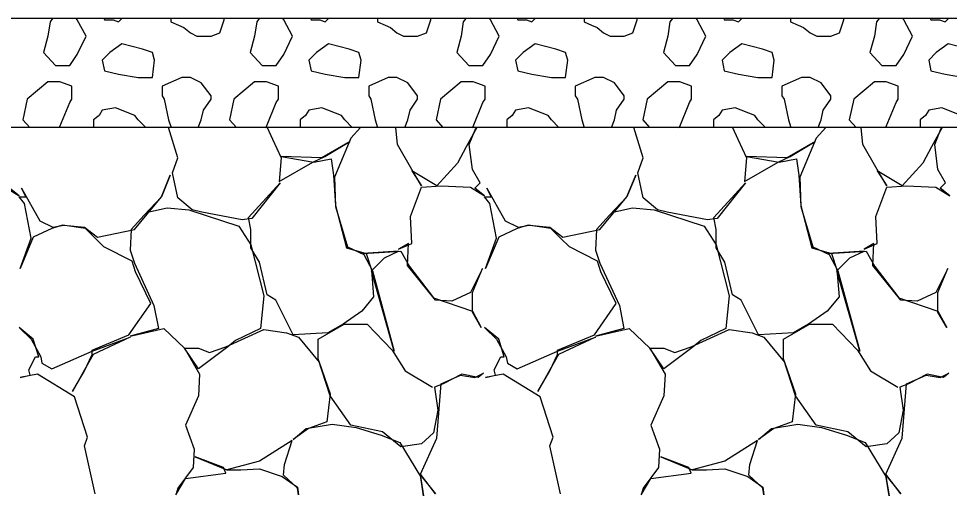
# Model space of a CAD drawing. Extents: x -26 to 4781, y -31 to 24738.
# Drawn here: x 2251.96 to 2260.52, y 7504.62 to 7509 of the extents above; entities that cross this region are included whole.
import ezdxf

# ---------------------------------------------------------------- set-up
doc = ezdxf.new("R2010")
doc.units = 0
doc.layers.add('DESIGN - TRANSPORTATION - Proposed Layout Patterning', color=7, linetype='Continuous')
doc.layers.add('GEOTECHNICAL – SCRATCH – Level 1', color=7, linetype='Continuous')

msp = doc.modelspace()

# ---------------------------------------------------------------- linework, layer by layer
at = {"layer": 'DESIGN - TRANSPORTATION - Proposed Layout Patterning'}
for p, q in [((2252.23, 7508.4191), (2252.04, 7508.2591)), ((2254.13, 7508.4191), (2253.94, 7508.2591)), ((2256.03, 7508.4191), (2255.84, 7508.2591)), ((2257.93, 7508.4191), (2257.74, 7508.2591)), ((2259.83, 7508.4191), (2259.64, 7508.2591)), ((2253.28, 7508.2891), (2253.3, 7508.2591)), ((2255.18, 7508.2891), (2255.2, 7508.2591)), ((2257.08, 7508.2891), (2257.1, 7508.2591)), ((2258.98, 7508.2891), (2259, 7508.2591))]:
    msp.add_line(p, q, dxfattribs=at)
for points in [[(2252.23, 7508.8391), (2252.19, 7508.6891), (2252.3, 7508.5691), (2252.43, 7508.5691), (2252.5, 7508.6691), (2252.58, 7508.8391), (2252.5, 7508.9891), (2252.4891, 7509)], [(2252.2731, 7509), (2252.25, 7508.9691), (2252.23, 7508.8391)], [(2252.7445, 7509), (2252.75, 7508.9891), (2252.83, 7508.9891), (2252.88, 7508.9691), (2252.9109, 7509)], [(2253.36, 7509), (2253.36, 7508.9691), (2253.43, 7508.9391), (2253.48, 7508.9191), (2253.54, 7508.8691)], [(2253.54, 7508.8691), (2253.6, 7508.8391), (2253.73, 7508.8391), (2253.81, 7508.8691), (2253.85, 7508.9891), (2253.85, 7509)], [(2254.13, 7508.8391), (2254.09, 7508.6891), (2254.2, 7508.5691), (2254.33, 7508.5691), (2254.4, 7508.6691), (2254.48, 7508.8391), (2254.4, 7508.9891), (2254.3891, 7509)], [(2254.1731, 7509), (2254.15, 7508.9691), (2254.13, 7508.8391)], [(2254.6445, 7509), (2254.65, 7508.9891), (2254.73, 7508.9891), (2254.78, 7508.9691), (2254.8109, 7509)], [(2255.26, 7509), (2255.26, 7508.9691), (2255.33, 7508.9391), (2255.38, 7508.9191), (2255.44, 7508.8691)], [(2255.44, 7508.8691), (2255.5, 7508.8391), (2255.63, 7508.8391), (2255.71, 7508.8691), (2255.75, 7508.9891), (2255.75, 7509)], [(2256.03, 7508.8391), (2255.99, 7508.6891), (2256.1, 7508.5691), (2256.23, 7508.5691), (2256.3, 7508.6691), (2256.38, 7508.8391), (2256.3, 7508.9891), (2256.2891, 7509)], [(2256.0731, 7509), (2256.05, 7508.9691), (2256.03, 7508.8391)], [(2256.5445, 7509), (2256.55, 7508.9891), (2256.63, 7508.9891), (2256.68, 7508.9691), (2256.7109, 7509)], [(2257.16, 7509), (2257.16, 7508.9691), (2257.23, 7508.9391), (2257.28, 7508.9191), (2257.34, 7508.8691)], [(2257.34, 7508.8691), (2257.4, 7508.8391), (2257.53, 7508.8391), (2257.61, 7508.8691), (2257.65, 7508.9891), (2257.65, 7509)], [(2257.93, 7508.8391), (2257.89, 7508.6891), (2258, 7508.5691), (2258.13, 7508.5691), (2258.2, 7508.6691), (2258.28, 7508.8391), (2258.2, 7508.9891), (2258.1891, 7509)], [(2257.9731, 7509), (2257.95, 7508.9691), (2257.93, 7508.8391)], [(2258.4445, 7509), (2258.45, 7508.9891), (2258.53, 7508.9891), (2258.58, 7508.9691), (2258.6109, 7509)], [(2259.06, 7509), (2259.06, 7508.9691), (2259.13, 7508.9391), (2259.18, 7508.9191), (2259.24, 7508.8691)], [(2259.24, 7508.8691), (2259.3, 7508.8391), (2259.43, 7508.8391), (2259.51, 7508.8691), (2259.55, 7508.9891), (2259.55, 7509)], [(2259.83, 7508.8391), (2259.79, 7508.6891), (2259.9, 7508.5691), (2260.03, 7508.5691), (2260.1, 7508.6691), (2260.18, 7508.8391), (2260.1, 7508.9891), (2260.0891, 7509)], [(2259.8731, 7509), (2259.85, 7508.9691), (2259.83, 7508.8391)], [(2260.3445, 7509), (2260.35, 7508.9891), (2260.43, 7508.9891), (2260.48, 7508.9691), (2260.5109, 7509)], [(2253.19, 7508.6891), (2253.1, 7508.7191), (2252.91, 7508.7691), (2252.8, 7508.6891), (2252.73, 7508.6191), (2252.75, 7508.5191), (2252.88, 7508.4891), (2253.06, 7508.4591), (2253.19, 7508.4591), (2253.21, 7508.6191), (2253.19, 7508.6891)], [(2255.09, 7508.6891), (2255, 7508.7191), (2254.81, 7508.7691), (2254.7, 7508.6891), (2254.63, 7508.6191), (2254.65, 7508.5191), (2254.78, 7508.4891), (2254.96, 7508.4591), (2255.09, 7508.4591), (2255.11, 7508.6191), (2255.09, 7508.6891)], [(2256.99, 7508.6891), (2256.9, 7508.7191), (2256.71, 7508.7691), (2256.6, 7508.6891), (2256.53, 7508.6191), (2256.55, 7508.5191), (2256.68, 7508.4891), (2256.86, 7508.4591), (2256.99, 7508.4591), (2257.01, 7508.6191), (2256.99, 7508.6891)], [(2258.89, 7508.6891), (2258.8, 7508.7191), (2258.61, 7508.7691), (2258.5, 7508.6891), (2258.43, 7508.6191), (2258.45, 7508.5191), (2258.58, 7508.4891), (2258.76, 7508.4591), (2258.89, 7508.4591), (2258.91, 7508.6191), (2258.89, 7508.6891)], [(2260.79, 7508.6891), (2260.7, 7508.7191), (2260.51, 7508.7691), (2260.4, 7508.6891), (2260.33, 7508.6191), (2260.35, 7508.5191), (2260.48, 7508.4891), (2260.66, 7508.4591), (2260.79, 7508.4591), (2260.81, 7508.6191), (2260.79, 7508.6891)], [(2252.45, 7508.2591), (2252.45, 7508.3791), (2252.34, 7508.4191), (2252.23, 7508.4191)], [(2253.54, 7508.4591), (2253.48, 7508.4591), (2253.46, 7508.4591), (2253.28, 7508.3791), (2253.28, 7508.2891)], [(2253.73, 7508.2591), (2253.73, 7508.2891), (2253.64, 7508.4091), (2253.54, 7508.4591)], [(2254.35, 7508.2591), (2254.35, 7508.3791), (2254.24, 7508.4191), (2254.13, 7508.4191)], [(2255.44, 7508.4591), (2255.38, 7508.4591), (2255.36, 7508.4591), (2255.18, 7508.3791), (2255.18, 7508.2891)], [(2255.63, 7508.2591), (2255.63, 7508.2891), (2255.54, 7508.4091), (2255.44, 7508.4591)], [(2256.25, 7508.2591), (2256.25, 7508.3791), (2256.14, 7508.4191), (2256.03, 7508.4191)], [(2257.34, 7508.4591), (2257.28, 7508.4591), (2257.26, 7508.4591), (2257.08, 7508.3791), (2257.08, 7508.2891)], [(2257.53, 7508.2591), (2257.53, 7508.2891), (2257.44, 7508.4091), (2257.34, 7508.4591)], [(2258.15, 7508.2591), (2258.15, 7508.3791), (2258.04, 7508.4191), (2257.93, 7508.4191)], [(2259.24, 7508.4591), (2259.18, 7508.4591), (2259.16, 7508.4591), (2258.98, 7508.3791), (2258.98, 7508.2891)], [(2259.43, 7508.2591), (2259.43, 7508.2891), (2259.34, 7508.4091), (2259.24, 7508.4591)], [(2260.05, 7508.2591), (2260.05, 7508.3791), (2259.94, 7508.4191), (2259.83, 7508.4191)], [(2252.04, 7508.2591), (2252, 7508.0691), (2252.0628, 7508)], [(2252.3288, 7508), (2252.34, 7508.0091), (2252.43, 7508.2291), (2252.45, 7508.2591)], [(2253.3, 7508.2591), (2253.34, 7508.0691), (2253.3618, 7508)], [(2253.6123, 7508), (2253.64, 7508.0691), (2253.66, 7508.1591), (2253.73, 7508.2591)], [(2253.94, 7508.2591), (2253.9, 7508.0691), (2253.9628, 7508)], [(2254.2288, 7508), (2254.24, 7508.0091), (2254.33, 7508.2291), (2254.35, 7508.2591)], [(2255.2, 7508.2591), (2255.24, 7508.0691), (2255.2618, 7508)], [(2255.5123, 7508), (2255.54, 7508.0691), (2255.56, 7508.1591), (2255.63, 7508.2591)], [(2255.84, 7508.2591), (2255.8, 7508.0691), (2255.8628, 7508)], [(2256.1288, 7508), (2256.14, 7508.0091), (2256.23, 7508.2291), (2256.25, 7508.2591)], [(2257.1, 7508.2591), (2257.14, 7508.0691), (2257.1618, 7508)], [(2257.4123, 7508), (2257.44, 7508.0691), (2257.46, 7508.1591), (2257.53, 7508.2591)], [(2257.74, 7508.2591), (2257.7, 7508.0691), (2257.7628, 7508)], [(2258.0288, 7508), (2258.04, 7508.0091), (2258.13, 7508.2291), (2258.15, 7508.2591)], [(2259, 7508.2591), (2259.04, 7508.0691), (2259.0618, 7508)], [(2259.3123, 7508), (2259.34, 7508.0691), (2259.36, 7508.1591), (2259.43, 7508.2591)], [(2259.64, 7508.2591), (2259.6, 7508.0691), (2259.6628, 7508)], [(2259.9288, 7508), (2259.94, 7508.0091), (2260.03, 7508.2291), (2260.05, 7508.2591)], [(2253.03, 7508.1091), (2252.85, 7508.1791), (2252.73, 7508.1591), (2252.7, 7508.1091), (2252.65, 7508.0691), (2252.65, 7508)], [(2254.93, 7508.1091), (2254.75, 7508.1791), (2254.63, 7508.1591), (2254.6, 7508.1091), (2254.55, 7508.0691), (2254.55, 7508)], [(2256.83, 7508.1091), (2256.65, 7508.1791), (2256.53, 7508.1591), (2256.5, 7508.1091), (2256.45, 7508.0691), (2256.45, 7508)], [(2258.73, 7508.1091), (2258.55, 7508.1791), (2258.43, 7508.1591), (2258.4, 7508.1091), (2258.35, 7508.0691), (2258.35, 7508)], [(2260.63, 7508.1091), (2260.45, 7508.1791), (2260.33, 7508.1591), (2260.3, 7508.1091), (2260.25, 7508.0691), (2260.25, 7508)], [(2253.1291, 7508), (2253.06, 7508.0691), (2253.03, 7508.1091)], [(2255.0291, 7508), (2254.96, 7508.0691), (2254.93, 7508.1091)], [(2256.9291, 7508), (2256.86, 7508.0691), (2256.83, 7508.1091)], [(2258.8291, 7508), (2258.76, 7508.0691), (2258.73, 7508.1091)], [(2254.2469, 7508), (2254.2952, 7507.8913), (2254.3752, 7507.7213), (2254.3552, 7507.5013), (2254.6652, 7507.6813), (2254.7752, 7507.7313), (2255.0052, 7507.8713), (2254.7452, 7507.7213), (2254.3752, 7507.7313), (2254.6752, 7507.6813), (2254.8352, 7507.7113), (2254.8552, 7507.5613), (2254.8752, 7507.2813), (2254.9752, 7506.8913), (2255.1552, 7506.8413), (2255.2052, 7506.6913), (2255.2252, 7506.4413), (2255.1152, 7506.3113), (2254.9452, 7506.1913), (2254.8052, 7506.1113), (2254.4852, 7506.0913), (2254.3252, 7506.4113), (2254.2452, 7506.4613), (2254.1752, 7506.7613), (2254.0952, 7506.8913), (2254.0952, 7507.0613), (2254.0752, 7507.1713), (2254.3652, 7507.4913), (2254.1052, 7507.1613), (2254.0152, 7507.1513), (2253.6452, 7507.2213), (2253.5552, 7507.2413), (2253.4252, 7507.3513), (2253.3752, 7507.5813), (2253.4252, 7507.7213), (2253.3394, 7508)], [(2255.104, 7508), (2255.0152, 7507.9013), (2254.8652, 7507.5413), (2254.8752, 7507.2713), (2254.9852, 7506.9013), (2255.1352, 7506.8313), (2255.2152, 7506.6813), (2255.4152, 7505.9413), (2255.2052, 7506.6813), (2255.3252, 7506.8013), (2255.4552, 7506.8613), (2255.1252, 7506.8413), (2255.4752, 7506.8613), (2255.5552, 7506.7213), (2255.7752, 7506.4313), (2256.1352, 7506.3113), (2256.2152, 7506.1613), (2256.1352, 7506.3013), (2256.1352, 7506.4813), (2256.2252, 7506.7013), (2256.1152, 7506.4813), (2255.9452, 7506.4013), (2255.7952, 7506.4113), (2255.5352, 7506.7313), (2255.5452, 7506.9313), (2255.4552, 7506.8813), (2255.5752, 7506.9313), (2255.5652, 7507.1813), (2255.6652, 7507.4513), (2255.8452, 7507.4613), (2256.1152, 7507.4513), (2256.2452, 7507.3713), (2256.1552, 7507.4413), (2256.2052, 7507.4913), (2256.1352, 7507.6113), (2256.1052, 7507.8413), (2256.1652, 7507.9913), (2256.1739, 7508)], [(2256.1745, 7508), (2256.0752, 7507.8213), (2255.9952, 7507.6713), (2255.8052, 7507.4613), (2255.5752, 7507.6013), (2255.6652, 7507.4613), (2255.5752, 7507.6113), (2255.4452, 7507.8413), (2255.4282, 7508)], [(2258.5269, 7508), (2258.5752, 7507.8913), (2258.6552, 7507.7213), (2258.6352, 7507.5013), (2258.9452, 7507.6813), (2259.0552, 7507.7313), (2259.2852, 7507.8713), (2259.0252, 7507.7213), (2258.6552, 7507.7313), (2258.9552, 7507.6813), (2259.1152, 7507.7113), (2259.1352, 7507.5613), (2259.1552, 7507.2813), (2259.2552, 7506.8913), (2259.4352, 7506.8413), (2259.4852, 7506.6913), (2259.5052, 7506.4413), (2259.3952, 7506.3113), (2259.2252, 7506.1913), (2259.0852, 7506.1113), (2258.7652, 7506.0913), (2258.6052, 7506.4113), (2258.5252, 7506.4613), (2258.4552, 7506.7613), (2258.3752, 7506.8913), (2258.3752, 7507.0613), (2258.3552, 7507.1713), (2258.6452, 7507.4913), (2258.3852, 7507.1613), (2258.2952, 7507.1513), (2257.9252, 7507.2213), (2257.8352, 7507.2413), (2257.7052, 7507.3513), (2257.6552, 7507.5813), (2257.7052, 7507.7213), (2257.6194, 7508)], [(2259.384, 7508), (2259.2952, 7507.9013), (2259.1452, 7507.5413), (2259.1552, 7507.2713), (2259.2652, 7506.9013), (2259.4152, 7506.8313), (2259.4952, 7506.6813), (2259.6952, 7505.9413), (2259.4852, 7506.6813), (2259.6052, 7506.8013), (2259.7352, 7506.8613), (2259.4052, 7506.8413), (2259.7552, 7506.8613), (2259.8352, 7506.7213), (2260.0552, 7506.4313), (2260.4152, 7506.3113), (2260.4952, 7506.1613), (2260.4152, 7506.3013), (2260.4152, 7506.4813), (2260.5052, 7506.7013), (2260.3952, 7506.4813), (2260.2252, 7506.4013), (2260.0752, 7506.4113), (2259.8152, 7506.7313), (2259.8252, 7506.9313), (2259.7352, 7506.8813), (2259.8552, 7506.9313), (2259.8452, 7507.1813), (2259.9452, 7507.4513), (2260.1252, 7507.4613), (2260.3952, 7507.4513), (2260.5252, 7507.3713), (2260.4352, 7507.4413), (2260.4852, 7507.4913), (2260.4152, 7507.6113), (2260.3852, 7507.8413), (2260.4452, 7507.9913), (2260.4539, 7508)], [(2260.4545, 7508), (2260.3552, 7507.8213), (2260.2752, 7507.6713), (2260.0852, 7507.4613), (2259.8552, 7507.6013), (2259.9452, 7507.4613), (2259.8552, 7507.6113), (2259.7252, 7507.8413), (2259.7082, 7508)], [(2252.6652, 7504.6313), (2252.5652, 7505.0713), (2252.5952, 7505.1513), (2252.4752, 7505.5213), (2252.1352, 7505.7313), (2251.9752, 7505.7013), (2252.0652, 7505.7213), (2252.0552, 7505.7713), (2252.1152, 7505.8913), (2252.1452, 7505.8913), (2252.0952, 7506.0513), (2251.9652, 7506.1613), (2252.0752, 7506.0513), (2252.1652, 7505.8913), (2252.1752, 7505.8313), (2252.2652, 7505.7813), (2252.6352, 7505.9413), (2252.9852, 7506.0713), (2252.6452, 7505.9113), (2252.5652, 7505.7713), (2252.4552, 7505.5713), (2252.5652, 7505.7613), (2252.6352, 7505.9113), (2252.6352, 7505.9513), (2252.9752, 7506.0913), (2253.1752, 7506.3813), (2253.0352, 7506.6713), (2253.0052, 7506.7713), (2252.7452, 7506.9013), (2252.6652, 7506.9813), (2252.5752, 7507.0713), (2252.3652, 7507.1013), (2252.2652, 7507.0713), (2252.0952, 7506.9913), (2251.9752, 7506.7013), (2252.0752, 7506.9813), (2252.0152, 7507.3013), (2251.9652, 7507.3613), (2252.0252, 7507.3613), (2251.9852, 7507.4413), (2252.1552, 7507.1413), (2252.2752, 7507.0813), (2252.3752, 7507.1013), (2252.5652, 7507.0813), (2252.6852, 7506.9913), (2253.0252, 7507.0613), (2253.2752, 7507.3613), (2253.3552, 7507.5613), (2253.2752, 7507.3613), (2253.1152, 7507.1913), (2252.9952, 7507.0613), (2252.9852, 7506.8713), (2253.0252, 7506.7513), (2253.2052, 7506.3613), (2253.2452, 7506.1513), (2252.9852, 7506.0813), (2253.2952, 7506.1513), (2253.4852, 7505.9713), (2253.6252, 7505.7313), (2253.6152, 7505.5313), (2253.4952, 7505.2613), (2253.5752, 7505.0413), (2253.5652, 7504.8713), (2253.4252, 7504.6813), (2253.4052, 7504.6213), (2253.4952, 7504.7713), (2253.8652, 7504.8213), (2253.8452, 7504.8713), (2253.5852, 7504.9713), (2253.8752, 7504.8513), (2254.0052, 7504.8513), (2254.1752, 7504.8613), (2254.3852, 7504.7913), (2254.5252, 7504.6913), (2254.5352, 7504.6213), (2254.5252, 7504.6813), (2254.3952, 7504.8013), (2254.4052, 7504.9013), (2254.4752, 7505.1213), (2254.1752, 7504.9313), (2253.8752, 7504.8513)], [(2256.9452, 7504.6313), (2256.8452, 7505.0713), (2256.8752, 7505.1513), (2256.7552, 7505.5213), (2256.4152, 7505.7313), (2256.2552, 7505.7013), (2256.3452, 7505.7213), (2256.3352, 7505.7713), (2256.3952, 7505.8913), (2256.4252, 7505.8913), (2256.3752, 7506.0513), (2256.2452, 7506.1613), (2256.3552, 7506.0513), (2256.4452, 7505.8913), (2256.4552, 7505.8313), (2256.5452, 7505.7813), (2256.9152, 7505.9413), (2257.2652, 7506.0713), (2256.9252, 7505.9113), (2256.8452, 7505.7713), (2256.7352, 7505.5713), (2256.8452, 7505.7613), (2256.9152, 7505.9113), (2256.9152, 7505.9513), (2257.2552, 7506.0913), (2257.4552, 7506.3813), (2257.3152, 7506.6713), (2257.2852, 7506.7713), (2257.0252, 7506.9013), (2256.9452, 7506.9813), (2256.8552, 7507.0713), (2256.6452, 7507.1013), (2256.5452, 7507.0713), (2256.3752, 7506.9913), (2256.2552, 7506.7013), (2256.3552, 7506.9813), (2256.2952, 7507.3013), (2256.2452, 7507.3613), (2256.3052, 7507.3613), (2256.2652, 7507.4413), (2256.4352, 7507.1413), (2256.5552, 7507.0813), (2256.6552, 7507.1013), (2256.8452, 7507.0813), (2256.9652, 7506.9913), (2257.3052, 7507.0613), (2257.5552, 7507.3613), (2257.6352, 7507.5613), (2257.5552, 7507.3613), (2257.3952, 7507.1913), (2257.2752, 7507.0613), (2257.2652, 7506.8713), (2257.3052, 7506.7513), (2257.4852, 7506.3613), (2257.5252, 7506.1513), (2257.2652, 7506.0813), (2257.5752, 7506.1513), (2257.7652, 7505.9713), (2257.9052, 7505.7313), (2257.8952, 7505.5313), (2257.7752, 7505.2613), (2257.8552, 7505.0413), (2257.8452, 7504.8713), (2257.7052, 7504.6813), (2257.6852, 7504.6213), (2257.7752, 7504.7713), (2258.1452, 7504.8213), (2258.1252, 7504.8713), (2257.8652, 7504.9713), (2258.1552, 7504.8513), (2258.2852, 7504.8513), (2258.4552, 7504.8613), (2258.6652, 7504.7913), (2258.8052, 7504.6913), (2258.8152, 7504.6213), (2258.8052, 7504.6813), (2258.6752, 7504.8013), (2258.6852, 7504.9013), (2258.7552, 7505.1213), (2258.4552, 7504.9313), (2258.1552, 7504.8513)], [(2251.8352, 7507.4513), (2251.9652, 7507.3713), (2251.8752, 7507.4413)], [(2253.1452, 7507.2213), (2253.3252, 7507.2613), (2253.5252, 7507.2413), (2253.9852, 7507.0913), (2254.0952, 7506.9213), (2254.2152, 7506.4513), (2254.1852, 7506.1513), (2253.9552, 7506.0413), (2253.8852, 7505.9813), (2253.6152, 7505.7813), (2253.4852, 7505.9713), (2253.6152, 7505.9713), (2253.7152, 7505.9313), (2253.8652, 7505.9813), (2254.2152, 7506.1413), (2254.4252, 7506.1113), (2254.5352, 7506.0713), (2254.7252, 7505.8413), (2254.8252, 7505.5513), (2254.7952, 7505.2913), (2254.6252, 7505.2313), (2254.4852, 7505.1313), (2254.6052, 7505.2313), (2254.8452, 7505.2713), (2255.0652, 7505.2413), (2255.2952, 7505.1713), (2255.4652, 7505.1013), (2255.6552, 7504.7913), (2255.6852, 7504.6113), (2255.6552, 7504.8013), (2255.7952, 7504.6313), (2255.6552, 7504.8113), (2255.8052, 7505.1413), (2255.8452, 7505.6413), (2256.0252, 7505.7213), (2256.1552, 7505.7013), (2256.2352, 7505.7413), (2256.1852, 7505.7013), (2256.0352, 7505.7313), (2255.8652, 7505.6413), (2255.7852, 7505.6113), (2255.8152, 7505.4013), (2255.7752, 7505.1913), (2255.6652, 7505.0913), (2255.4752, 7505.0613), (2255.3052, 7505.2013), (2255.0152, 7505.2613), (2254.8252, 7505.5313), (2254.7152, 7505.8713), (2254.7152, 7506.0513), (2254.9552, 7506.1913), (2255.1652, 7506.1913), (2255.3952, 7505.9513), (2255.5152, 7505.7613), (2255.7652, 7505.6113)], [(2257.4252, 7507.2213), (2257.6052, 7507.2613), (2257.8052, 7507.2413), (2258.2652, 7507.0913), (2258.3752, 7506.9213), (2258.4952, 7506.4513), (2258.4652, 7506.1513), (2258.2352, 7506.0413), (2258.1652, 7505.9813), (2257.8952, 7505.7813), (2257.7652, 7505.9713), (2257.8952, 7505.9713), (2257.9952, 7505.9313), (2258.1452, 7505.9813), (2258.4952, 7506.1413), (2258.7052, 7506.1113), (2258.8152, 7506.0713), (2259.0052, 7505.8413), (2259.1052, 7505.5513), (2259.0752, 7505.2913), (2258.9052, 7505.2313), (2258.7652, 7505.1313), (2258.8852, 7505.2313), (2259.1252, 7505.2713), (2259.3452, 7505.2413), (2259.5752, 7505.1713), (2259.7452, 7505.1013), (2259.9352, 7504.7913), (2259.9652, 7504.6113), (2259.9352, 7504.8013), (2260.0752, 7504.6313), (2259.9352, 7504.8113), (2260.0852, 7505.1413), (2260.1252, 7505.6413), (2260.3052, 7505.7213), (2260.4352, 7505.7013), (2260.5152, 7505.7413), (2260.4652, 7505.7013), (2260.3152, 7505.7313), (2260.1452, 7505.6413), (2260.0652, 7505.6113), (2260.0952, 7505.4013), (2260.0552, 7505.1913), (2259.9452, 7505.0913), (2259.7552, 7505.0613), (2259.5852, 7505.2013), (2259.2952, 7505.2613), (2259.1052, 7505.5313), (2258.9952, 7505.8713), (2258.9952, 7506.0513), (2259.2352, 7506.1913), (2259.4452, 7506.1913), (2259.6752, 7505.9513), (2259.7952, 7505.7613), (2260.0452, 7505.6113)]]:
    msp.add_lwpolyline(points, dxfattribs=at)
at = {"layer": 'GEOTECHNICAL – SCRATCH – Level 1'}
for p, q in [((2324.8615, 7509), (2241.5659, 7509)), ((2319.0765, 7508), (2238.5659, 7508))]:
    msp.add_line(p, q, dxfattribs=at)

doc.saveas('drawing.dxf')
